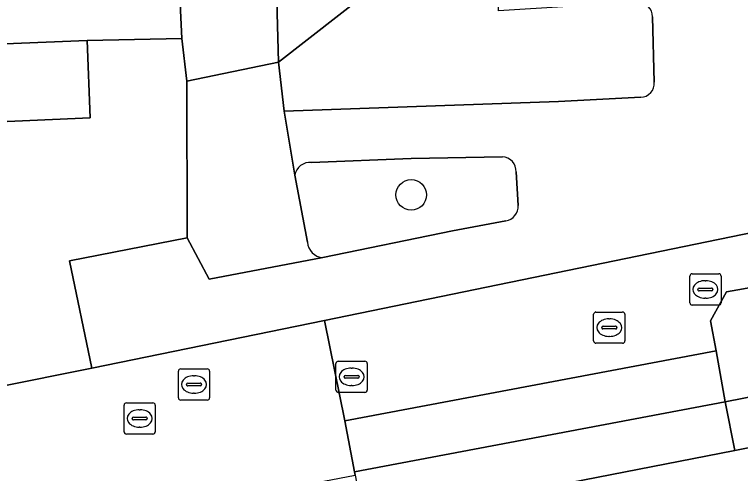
# Model space of a CAD drawing. Extents: x 162250 to 162661, y 380743 to 381606.
# Drawn here: x 162442.23 to 162465.47, y 381126.16 to 381140.86 of the extents above; entities that cross this region are included whole.
import ezdxf

# ---------------------------------------------------------------- set-up
doc = ezdxf.new("R2010")
doc.units = 0
for name, color, linetype in [('IMGEO_Boom', 7, 'Continuous'), ('IMGEO_Erf', 7, 'Continuous'), ('IMGEO_Groenvoorziening', 7, 'Continuous'), ('IMGEO_Kolk', 7, 'Continuous'), ('IMGEO_Pand', 7, 'Continuous'), ('IMGEO_Parkeervlak_open', 7, 'Continuous'), ('IMGEO_Rioolput', 7, 'Continuous'), ('IMGEO_Voetpad_gesloten', 7, 'Continuous'), ('IMGEO_Voetpad_open', 7, 'Continuous'), ('IMGEO_Woonerf_open', 7, 'Continuous')]:
    doc.layers.add(name, color=color, linetype=linetype)

msp = doc.modelspace()

# ---------------------------------------------------------------- linework, layer by layer
at = {"layer": 'IMGEO_Boom'}
msp.add_circle((162454.931, 381135.082), 0.489, dxfattribs=at)
at = {"layer": 'IMGEO_Erf'}
msp.add_lwpolyline([(162493.88, 381132.513), (162477.17, 381129.234), (162467.2, 381127.278), (162465.291, 381126.904), (162453.42, 381124.581), (162453.249, 381124.547), (162455.093, 381108.828), (162457.792, 381109.027), (162475.635, 381111), (162497.308, 381115.321)], close=True, dxfattribs=at)
at = {"layer": 'IMGEO_Groenvoorziening'}
for points in [[(162457.646, 381143.403), (162457.006, 381163.542), (162461.085, 381163.682), (162461.369, 381163.854), (162461.482, 381164.166), (162461.351, 381168.686), (162459.116, 381168.606), (162449.888, 381168.335), (162450.68, 381139.329), (162453.632, 381141.632), (162455.061, 381142.555)], [(162438.503, 381139.78), (162430.536, 381139.474), (162430.814, 381134.669), (162431.192, 381131.731), (162440.743, 381133.623), (162441.661, 381128.922), (162444.708, 381129.536), (162443.991, 381132.975), (162447.757, 381133.713), (162447.746, 381138.72), (162447.585, 381140.093), (162444.557, 381140.024), (162444.655, 381137.549), (162438.611, 381137.281)], [(162469.735, 381131.623), (162468.28, 381132.559), (162465.028, 381131.979), (162464.513, 381131.054), (162464.689, 381130.088), (162464.985, 381128.457), (162470.141, 381129.474)]]:
    msp.add_lwpolyline(points, close=True, dxfattribs=at)
for points in [[(162462.189, 381141.25), (162457.723, 381140.978), (162457.646, 381143.403), (162455.061, 381142.555), (162453.632, 381141.632), (162450.68, 381139.329), (162450.865, 381137.761), (162459.643, 381138.069), (162462.279, 381138.206)], [(162462.712, 381138.691), (162462.653, 381140.787)], [(162457.851, 381136.3), (162454.926, 381136.248), (162451.738, 381136.122)], [(162458.358, 381134.747), (162458.29, 381135.816)], [(162451.207, 381135.71), (162451.612, 381133.569)], [(162452.099, 381133.079), (162456.25, 381133.93), (162457.956, 381134.249)]]:
    msp.add_lwpolyline(points, dxfattribs=at)
for centre, radius, start, end in [((162462.19, 381140.787), 0.463, 359.9657, 90.1579), ((162462.263, 381138.656), 0.45, 271.9923, 4.4918), ((162457.828, 381135.838), 0.462, 357.2153, 87.2023), ((162451.692, 381135.633), 0.491, 84.6464, 170.9689), ((162457.88, 381134.722), 0.479, 279.1549, 3.0222), ((162452.122, 381133.589), 0.51, 182.2156, 267.4325)]:
    msp.add_arc(centre, radius, start, end, dxfattribs=at)
at = {"layer": 'IMGEO_Kolk'}
for p, q in [((162460.845, 381131.333), (162461.697, 381131.333)), ((162460.77, 381130.407), (162460.77, 381131.259)), ((162461.258, 381131.113), (162461.283, 381131.113)), ((162461.771, 381131.259), (162461.771, 381130.407)), ((162461.072, 381130.876), (162461.47, 381130.876)), ((162461.029, 381130.827), (162461.029, 381130.839)), ((162461.467, 381130.79), (162461.069, 381130.79)), ((162461.513, 381130.839), (162461.513, 381130.827)), ((162461.281, 381130.553), (162461.256, 381130.553)), ((162461.697, 381130.333), (162460.845, 381130.333)), ((162452.597, 381129.759), (162453.449, 381129.759)), ((162452.522, 381128.833), (162452.522, 381129.685)), ((162453.01, 381129.539), (162453.035, 381129.539)), ((162453.523, 381129.685), (162453.523, 381128.833)), ((162452.781, 381129.253), (162452.781, 381129.265)), ((162452.824, 381129.302), (162453.222, 381129.302)), ((162453.265, 381129.265), (162453.265, 381129.253)), ((162453.219, 381129.216), (162452.821, 381129.216)), ((162453.033, 381128.979), (162453.008, 381128.979)), ((162453.449, 381128.759), (162452.597, 381128.759)), ((162445.737, 381127.499), (162445.737, 381128.351)), ((162445.812, 381128.425), (162446.664, 381128.425)), ((162446.738, 381128.351), (162446.738, 381127.499)), ((162446.225, 381128.205), (162446.25, 381128.205)), ((162445.996, 381127.919), (162445.996, 381127.931)), ((162446.434, 381127.882), (162446.036, 381127.882)), ((162446.039, 381127.968), (162446.437, 381127.968)), ((162446.48, 381127.931), (162446.48, 381127.919)), ((162446.248, 381127.645), (162446.223, 381127.645)), ((162446.664, 381127.425), (162445.812, 381127.425))]:
    msp.add_line(p, q, dxfattribs=at)
for points in [[(162460.845, 381131.333), (162461.697, 381131.333)], [(162460.77, 381130.407), (162460.77, 381131.259)], [(162461.771, 381131.259), (162461.771, 381130.407)], [(162461.697, 381130.333), (162460.845, 381130.333)], [(162452.597, 381129.759), (162453.449, 381129.759)], [(162452.522, 381128.833), (162452.522, 381129.685)], [(162453.523, 381129.685), (162453.523, 381128.833)], [(162453.449, 381128.759), (162452.597, 381128.759)], [(162445.737, 381127.499), (162445.737, 381128.351)], [(162445.812, 381128.425), (162446.664, 381128.425)], [(162446.738, 381128.351), (162446.738, 381127.499)], [(162446.664, 381127.425), (162445.812, 381127.425)]]:
    msp.add_lwpolyline(points, dxfattribs=at)
for centre, radius, start, end in [((162460.847, 381131.257), 0.0765, 91.552, 178.448), ((162460.847, 381131.257), 0.0765, 91.552, 178.448), ((162461.695, 381131.257), 0.0765, 1.552, 88.448), ((162461.695, 381131.257), 0.0765, 1.552, 88.448), ((162461.069, 381130.836), 0.0403, 85.8775, 175.7526), ((162461.474, 381130.838), 0.0386, 1.7309, 96.639), ((162461.066, 381130.826), 0.0366, 178.938, 274.7102), ((162461.47, 381130.833), 0.043, 264.8664, 352.4533), ((162460.847, 381130.409), 0.0765, 181.552, 268.448), ((162460.847, 381130.409), 0.0765, 181.552, 268.448), ((162461.695, 381130.409), 0.0765, 271.552, 358.448), ((162461.695, 381130.409), 0.0765, 271.552, 358.448), ((162452.599, 381129.683), 0.0765, 91.552, 178.448), ((162452.599, 381129.683), 0.0765, 91.552, 178.448), ((162453.447, 381129.683), 0.0765, 1.552, 88.448), ((162453.447, 381129.683), 0.0765, 1.552, 88.448), ((162452.821, 381129.262), 0.0403, 85.8775, 175.7526), ((162452.818, 381129.252), 0.0366, 178.938, 274.7102), ((162453.222, 381129.259), 0.043, 264.8664, 352.4533), ((162453.226, 381129.264), 0.0386, 1.7309, 96.639), ((162452.599, 381128.835), 0.0765, 181.552, 268.448), ((162452.599, 381128.835), 0.0765, 181.552, 268.448), ((162453.447, 381128.835), 0.0765, 271.552, 358.448), ((162453.447, 381128.835), 0.0765, 271.552, 358.448), ((162445.814, 381128.349), 0.0765, 91.552, 178.448), ((162445.814, 381128.349), 0.0765, 91.552, 178.448), ((162446.662, 381128.349), 0.0765, 1.552, 88.448), ((162446.662, 381128.349), 0.0765, 1.552, 88.448), ((162446.036, 381127.928), 0.0403, 85.8775, 175.7526), ((162446.033, 381127.918), 0.0366, 178.938, 274.7102), ((162446.437, 381127.925), 0.043, 264.8664, 352.4533), ((162446.441, 381127.93), 0.0386, 1.7309, 96.639), ((162445.814, 381127.501), 0.0765, 181.552, 268.448), ((162445.814, 381127.501), 0.0765, 181.552, 268.448), ((162446.662, 381127.501), 0.0765, 271.552, 358.448), ((162446.662, 381127.501), 0.0765, 271.552, 358.448)]:
    msp.add_arc(centre, radius, start, end, dxfattribs=at)
for centre, major_axis, ratio, start_param, end_param in [((162461.257, 381130.833), (-0.387, 0.002), 0.722429, 4.712389, 7.853982), ((162461.282, 381130.833), (-0.39, 0.002), 0.717154, 1.570796, 4.712389), ((162453.009, 381129.259), (-0.387, 0.002), 0.722429, 4.712389, 7.853982), ((162453.034, 381129.259), (-0.39, 0.002), 0.717154, 1.570796, 4.712389), ((162446.224, 381127.925), (-0.387, 0.002), 0.722429, 4.712389, 7.853982), ((162446.249, 381127.925), (-0.39, 0.002), 0.717154, 1.570796, 4.712389)]:
    msp.add_ellipse(centre, major_axis=major_axis, ratio=ratio, start_param=start_param, end_param=end_param, dxfattribs=at)
at = {"layer": 'IMGEO_Pand'}
msp.add_lwpolyline([(162438.503, 381139.78), (162438.611, 381137.281), (162444.655, 381137.549), (162444.557, 381140.024)], close=True, dxfattribs=at)
at = {"layer": 'IMGEO_Parkeervlak_open'}
msp.add_lwpolyline([(162464.985, 381128.457), (162464.689, 381130.088), (162452.804, 381127.849), (162453.111, 381126.221)], close=True, dxfattribs=at)
at = {"layer": 'IMGEO_Rioolput'}
for p, q in [((162463.848, 381131.63), (162463.848, 381132.482)), ((162463.923, 381132.556), (162464.775, 381132.556)), ((162464.849, 381132.482), (162464.849, 381131.63)), ((162464.336, 381132.336), (162464.361, 381132.336)), ((162464.107, 381132.05), (162464.107, 381132.062)), ((162464.15, 381132.099), (162464.548, 381132.099)), ((162464.591, 381132.062), (162464.591, 381132.05)), ((162464.545, 381132.013), (162464.147, 381132.013)), ((162464.775, 381131.556), (162463.923, 381131.556)), ((162464.359, 381131.776), (162464.334, 381131.776)), ((162447.551, 381129.513), (162448.403, 381129.513)), ((162447.476, 381128.587), (162447.476, 381129.439)), ((162447.964, 381129.293), (162447.989, 381129.293)), ((162448.477, 381129.439), (162448.477, 381128.587)), ((162447.735, 381129.007), (162447.735, 381129.019)), ((162447.778, 381129.056), (162448.176, 381129.056)), ((162448.219, 381129.019), (162448.219, 381129.007)), ((162448.173, 381128.97), (162447.775, 381128.97)), ((162447.987, 381128.733), (162447.962, 381128.733)), ((162448.403, 381128.513), (162447.551, 381128.513))]:
    msp.add_line(p, q, dxfattribs=at)
for points in [[(162463.848, 381131.63), (162463.848, 381132.482)], [(162463.923, 381132.556), (162464.775, 381132.556)], [(162464.849, 381132.482), (162464.849, 381131.63)], [(162464.775, 381131.556), (162463.923, 381131.556)], [(162447.551, 381129.513), (162448.403, 381129.513)], [(162447.476, 381128.587), (162447.476, 381129.439)], [(162448.477, 381129.439), (162448.477, 381128.587)], [(162448.403, 381128.513), (162447.551, 381128.513)]]:
    msp.add_lwpolyline(points, dxfattribs=at)
for centre, radius, start, end in [((162463.925, 381132.48), 0.0765, 91.552, 178.448), ((162463.925, 381132.48), 0.0765, 91.552, 178.448), ((162464.773, 381132.48), 0.0765, 1.552, 88.448), ((162464.773, 381132.48), 0.0765, 1.552, 88.448), ((162464.147, 381132.059), 0.0403, 85.8775, 175.7526), ((162464.144, 381132.049), 0.0366, 178.938, 274.7102), ((162464.548, 381132.056), 0.043, 264.8664, 352.4533), ((162464.552, 381132.061), 0.0386, 1.7309, 96.639), ((162463.925, 381131.632), 0.0765, 181.552, 268.448), ((162463.925, 381131.632), 0.0765, 181.552, 268.448), ((162464.773, 381131.632), 0.0765, 271.552, 358.448), ((162464.773, 381131.632), 0.0765, 271.552, 358.448), ((162447.553, 381129.437), 0.0765, 91.552, 178.448), ((162447.553, 381129.437), 0.0765, 91.552, 178.448), ((162448.401, 381129.437), 0.0765, 1.552, 88.448), ((162448.401, 381129.437), 0.0765, 1.552, 88.448), ((162447.775, 381129.016), 0.0403, 85.8775, 175.7526), ((162447.772, 381129.006), 0.0366, 178.938, 274.7102), ((162448.176, 381129.013), 0.043, 264.8664, 352.4533), ((162448.18, 381129.018), 0.0386, 1.7309, 96.639), ((162447.553, 381128.589), 0.0765, 181.552, 268.448), ((162447.553, 381128.589), 0.0765, 181.552, 268.448), ((162448.401, 381128.589), 0.0765, 271.552, 358.448), ((162448.401, 381128.589), 0.0765, 271.552, 358.448)]:
    msp.add_arc(centre, radius, start, end, dxfattribs=at)
for centre, major_axis, ratio, start_param, end_param in [((162464.335, 381132.056), (-0.387, 0.002), 0.722429, 4.712389, 7.853982), ((162464.36, 381132.056), (-0.39, 0.002), 0.717154, 1.570796, 4.712389), ((162447.963, 381129.013), (-0.387, 0.002), 0.722429, 4.712389, 7.853982), ((162447.988, 381129.013), (-0.39, 0.002), 0.717154, 1.570796, 4.712389)]:
    msp.add_ellipse(centre, major_axis=major_axis, ratio=ratio, start_param=start_param, end_param=end_param, dxfattribs=at)
at = {"layer": 'IMGEO_Voetpad_gesloten'}
msp.add_lwpolyline([(162426.519, 381139.246), (162426.769, 381139.248), (162427.461, 381139.253), (162427.947, 381134.206), (162427.957, 381134.107), (162430.814, 381134.669), (162430.536, 381139.474), (162438.503, 381139.78), (162444.557, 381140.024), (162447.585, 381140.093), (162447.447, 381143.005), (162437.976, 381142.672), (162430.421, 381142.377), (162428.416, 381142.277), (162418.906, 381141.954), (162418.817, 381143.327), (162409.08, 381142.984), (162409.114, 381141.626), (162404.106, 381141.426), (162402.077, 381141.355), (162395.346, 381141.162), (162387.392, 381140.934)], dxfattribs=at)
at = {"layer": 'IMGEO_Voetpad_open'}
for points in [[(162446.38, 381173.726), (162446.717, 381168.007), (162447.447, 381143.005), (162447.585, 381140.093), (162447.746, 381138.72), (162450.68, 381139.329), (162449.888, 381168.335), (162459.116, 381168.606), (162461.351, 381168.686), (162461.275, 381171.378)], [(162451.612, 381133.569), (162451.207, 381135.71), (162450.865, 381137.761), (162450.68, 381139.329), (162447.746, 381138.72), (162447.757, 381133.713), (162448.463, 381132.382), (162452.099, 381133.079)], [(162493.564, 381135.822), (162493.899, 381134.432), (162489.854, 381133.608), (162473.736, 381130.323), (162473.317, 381132.371), (162469.735, 381131.623), (162470.141, 381129.474), (162464.985, 381128.457), (162465.291, 381126.904), (162467.2, 381127.278), (162477.17, 381129.234), (162493.88, 381132.513), (162497.308, 381115.321), (162497.47, 381114.509), (162500, 381101.818), (162507.87, 381062.342), (162509.296, 381062.603), (162508.966, 381064.368), (162507.745, 381070.324), (162507.4, 381072.082), (162505.056, 381084.016), (162504.719, 381085.782), (162502.342, 381097.625)]]:
    msp.add_lwpolyline(points, dxfattribs=at)
msp.add_lwpolyline([(162465.291, 381126.904), (162464.985, 381128.457), (162453.111, 381126.221), (162453.133, 381126.105), (162453.42, 381124.581)], close=True, dxfattribs=at)
msp.add_arc((162452.122, 381133.589), 0.51, 182.2156, 267.4325, dxfattribs=at)
at = {"layer": 'IMGEO_Woonerf_open'}
for points in [[(162462.653, 381140.787), (162462.712, 381138.691)], [(162457.956, 381134.249), (162456.25, 381133.93), (162452.099, 381133.079), (162448.463, 381132.382), (162447.757, 381133.713), (162443.991, 381132.975), (162444.708, 381129.536), (162452.152, 381131.066), (162472.954, 381135.343), (162472.695, 381138.487)], [(162462.279, 381138.206), (162459.643, 381138.069), (162450.865, 381137.761), (162451.207, 381135.71)], [(162486.232, 381138.063), (162475.429, 381135.86), (162472.954, 381135.343), (162452.152, 381131.066), (162452.804, 381127.849), (162464.689, 381130.088), (162464.513, 381131.054), (162465.028, 381131.979), (162468.28, 381132.559), (162469.735, 381131.623), (162473.317, 381132.371), (162489.429, 381135.631)], [(162451.738, 381136.122), (162454.926, 381136.248), (162457.851, 381136.3)], [(162458.29, 381135.816), (162458.358, 381134.747)], [(162446.181, 381124.863), (162446.621, 381121.794), (162450.271, 381122.166), (162449.845, 381125.478), (162453.133, 381126.105), (162453.111, 381126.221), (162452.804, 381127.849), (162452.152, 381131.066), (162444.708, 381129.536), (162441.661, 381128.922), (162441.746, 381128.544), (162432.345, 381126.704), (162431.715, 381129.449), (162428.967, 381128.819), (162428.686, 381128.761), (162428.391, 381128.701), (162405.054, 381123.907), (162402.641, 381123.487), (162402.846, 381122.358)]]:
    msp.add_lwpolyline(points, dxfattribs=at)
for centre, radius, start, end in [((162462.19, 381140.787), 0.463, 359.9657, 90.1579), ((162462.263, 381138.656), 0.45, 271.9923, 4.4918), ((162457.828, 381135.838), 0.462, 357.2153, 87.2023), ((162451.692, 381135.633), 0.491, 84.6464, 170.9689), ((162457.88, 381134.722), 0.479, 279.1549, 3.0222)]:
    msp.add_arc(centre, radius, start, end, dxfattribs=at)

doc.saveas('drawing.dxf')
